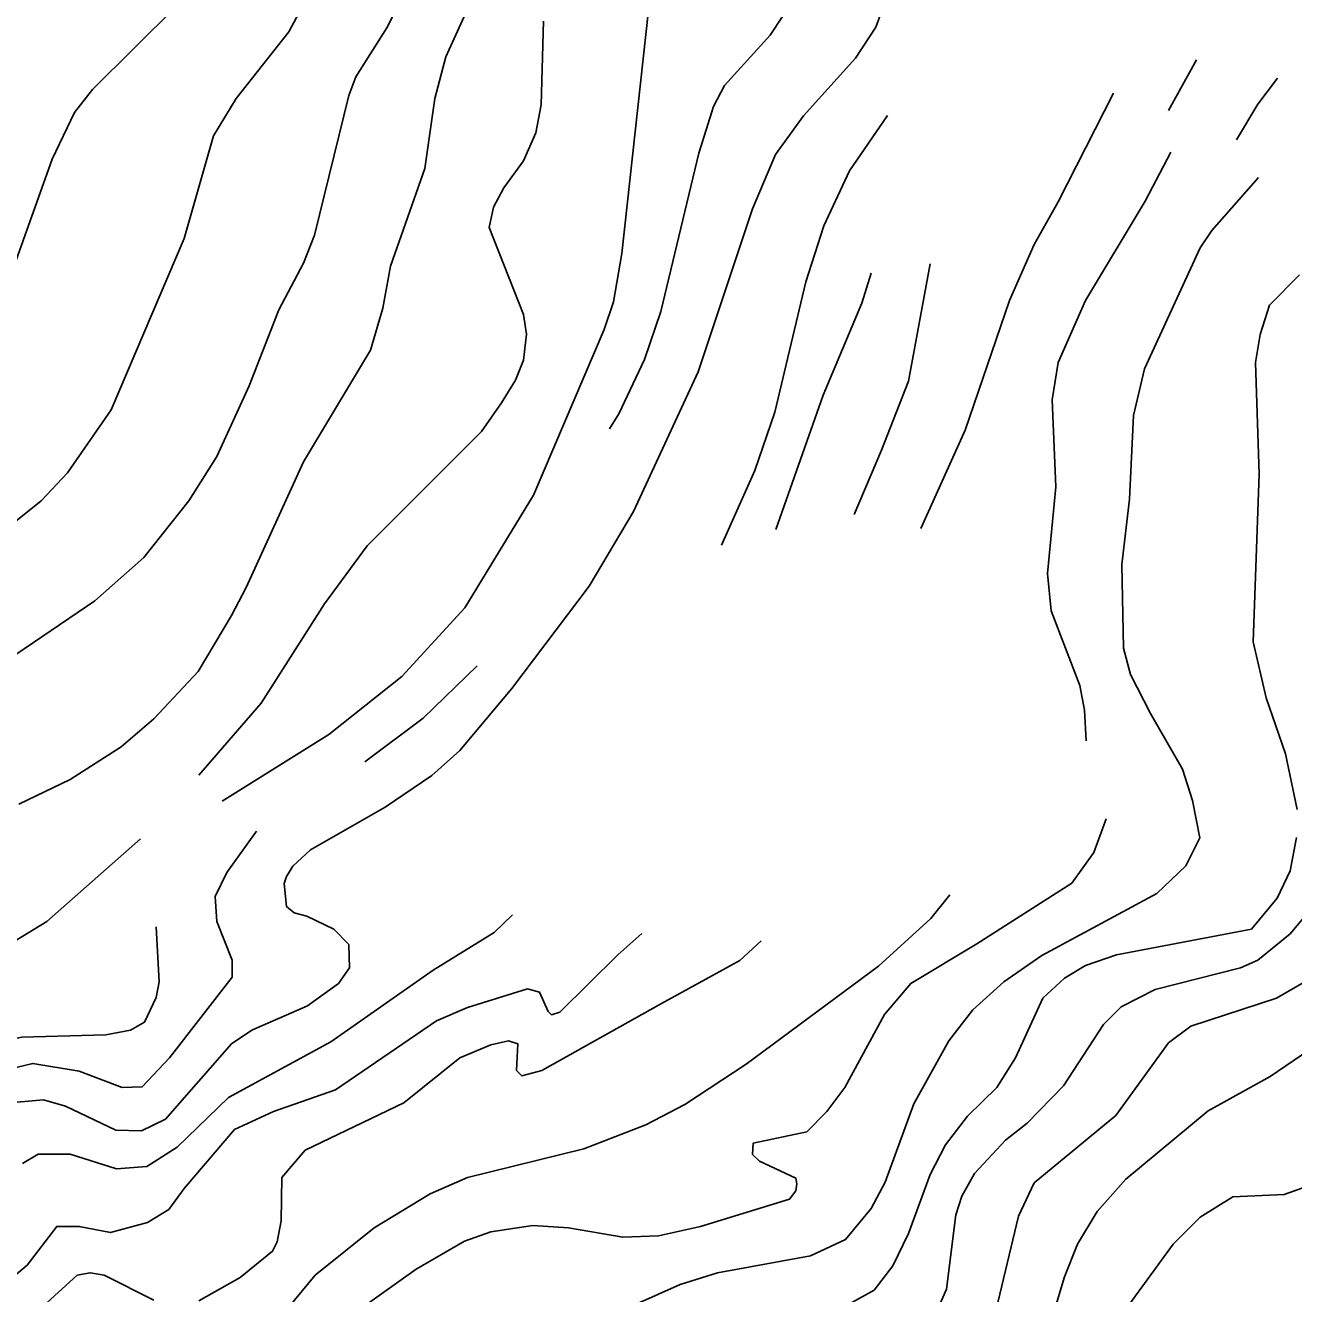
# Model space of a CAD drawing. Extents: x -555860 to -552701, y -1187050 to -1182291.
# Drawn here: x -553122.2 to -552891.7, y -1184316.2 to -1184085.6 of the extents above; entities that cross this region are included whole.
import ezdxf

# ---------------------------------------------------------------- set-up
doc = ezdxf.new("R2010")
doc.units = 0
doc.layers.add('Level 40', color=7, linetype='Continuous')
doc.layers.add('Level 41', color=7, linetype='Continuous')

msp = doc.modelspace()

# ---------------------------------------------------------------- linework, layer by layer
at = {"layer": 'Level 40'}
for points in [[(-553028.02, -1184084.86), (-553028.45, -1184100.1), (-553029.44, -1184105.18), (-553031.69, -1184110.26), (-553035.22, -1184115.2), (-553037.11, -1184118.67), (-553037.9, -1184122.4), (-553031.69, -1184138.2), (-553031.14, -1184141.81), (-553031.69, -1184146.53), (-553033.13, -1184150.15), (-553035.64, -1184154.29), (-553039.31, -1184159.51), (-553060.06, -1184180.25), (-553067.82, -1184190.84), (-553079.38, -1184208.89), (-553090.71, -1184221.96)], [(-552968.47, -1184130.72), (-552970.16, -1184136.16), (-552977.22, -1184152.88), (-552985.77, -1184177.31)], [(-552891, -1184228.23), (-552893.12, -1184218.07), (-552896.65, -1184207.91), (-552899.04, -1184197.75), (-552897.91, -1184167.27), (-552898.62, -1184146.95), (-552897.77, -1184141.87), (-552896.08, -1184136.51), (-552890.58, -1184131)], [(-553101.26, -1184233.55), (-553118.34, -1184248.55), (-553128.5, -1184254.76), (-553133.58, -1184256.88), (-553138.66, -1184258.15), (-553153.9, -1184259.7), (-553164.06, -1184258.29), (-553169, -1184256.6), (-553175.35, -1184252.51), (-553180.57, -1184247.71), (-553185.09, -1184242.63), (-553191.44, -1184237.26), (-553196.52, -1184235.71), (-553212.9, -1184237.65)], [(-552972.42, -1184318.12), (-552967.91, -1184315.58), (-552964.52, -1184311.21), (-552961.7, -1184305.28), (-552957.75, -1184294.56), (-552954.93, -1184289.2), (-552950.97, -1184283.97), (-552945.61, -1184278.75), (-552942.22, -1184273.39), (-552937.29, -1184262.52), (-552933.33, -1184258.86), (-552929.52, -1184256.6), (-552923.88, -1184254.62), (-552899.33, -1184249.97), (-552894.67, -1184244.32), (-552892.27, -1184239.38), (-552891.14, -1184233.31)], [(-553126.24, -1184314.74), (-553121.87, -1184311.07), (-553116.5, -1184304.01), (-553112.41, -1184304.01), (-553106.77, -1184305.14), (-553099.99, -1184303.31), (-553096.14, -1184300.96), (-553093.36, -1184297.1), (-553084.19, -1184286.37), (-553077.13, -1184283.13), (-553065.84, -1184279.18), (-553047.5, -1184266.62), (-553041.85, -1184264.22), (-553030.94, -1184260.82), (-553028.73, -1184261.4), (-553027.18, -1184264.92), (-553026.59, -1184265.54), (-553025.06, -1184265.06), (-553014.5, -1184254.66), (-553010.16, -1184250.76)]]:
    msp.add_lwpolyline(points, dxfattribs=at)
at = {"layer": 'Level 41'}
for points in [[(-553125.39, -1184132.56), (-553117.35, -1184109.98), (-553113.26, -1184101.51), (-553110.01, -1184097.28), (-553094.77, -1184082.18), (-553091.39, -1184077.52), (-553089.13, -1184073.29), (-553086.45, -1184066.23), (-553084.47, -1184053.53), (-553085.18, -1184020.37), (-553083.91, -1184007.25), (-553081.51, -1183998.78), (-553077.13, -1183990.31), (-553070.36, -1183980.72), (-553066.55, -1183973.94), (-553058.93, -1183951.93), (-553056.53, -1183941.77), (-553054.41, -1183930.62)], [(-553123.42, -1184227.25), (-553114.1, -1184222.73), (-553104.79, -1184216.8), (-553098.86, -1184211.72), (-553090.82, -1184203.11), (-553084.75, -1184192.95), (-553082.07, -1184187.87), (-553071.63, -1184165.01), (-553059.49, -1184144.69), (-553057.23, -1184137.07), (-553055.82, -1184129.45), (-553049.61, -1184111.67), (-553047.78, -1184098.97), (-553045.8, -1184091.35), (-553038.89, -1184076.11)], [(-553069.23, -1184077.24), (-553074.31, -1184086.83), (-553083.91, -1184098.97), (-553088, -1184105.74), (-553093.36, -1184124.37), (-553106.62, -1184155.56), (-553114.53, -1184166.99), (-553119.33, -1184172.07), (-553127.65, -1184178.7)], [(-552964.52, -1184077.52), (-552967.63, -1184085.99), (-552971.3, -1184091.63), (-552980.75, -1184102.07), (-552985.83, -1184109.13), (-552990.06, -1184119.01), (-552999.94, -1184148.64), (-553011.65, -1184174.04), (-553019.7, -1184187.59), (-553033.81, -1184206.22), (-553043.27, -1184217.51), (-553048.34, -1184222.02), (-553056.81, -1184227.81), (-553070.36, -1184235.57), (-553073.6, -1184238.53), (-553074.73, -1184240.37), (-553075.16, -1184241.64), (-553074.73, -1184245.87), (-553073.36, -1184247), (-553071.06, -1184247.6), (-553066.12, -1184249.96), (-553063.44, -1184252.79), (-553063.3, -1184257.02), (-553065.28, -1184259.84), (-553070.92, -1184263.94), (-553081.08, -1184268.31), (-553084.75, -1184270.85), (-553096.75, -1184284.54), (-553101.12, -1184286.66), (-553105.78, -1184286.51), (-553114.95, -1184282.14), (-553118.9, -1184281.01), (-553123.7, -1184281.43)], [(-553123.98, -1184200.01), (-553109.59, -1184190.27), (-553100.7, -1184182.37), (-553092.51, -1184172.07), (-553087.43, -1184164.03), (-553081.51, -1184151.18), (-553076.14, -1184137.35), (-553071.63, -1184128.89), (-553069.65, -1184123.81), (-553063.44, -1184098.41), (-553062.17, -1184095.02), (-553056.51, -1184086.07), (-553053.28, -1184079.78)], [(-553086.43, -1184226.71), (-553067.03, -1184214.55), (-553053.78, -1184204.03), (-553042.32, -1184191.56), (-553029.84, -1184171.09), (-553017.03, -1184140.93), (-553015.28, -1184135.9), (-553013.81, -1184127.1), (-553008.97, -1184082.88)], [(-552984.56, -1184084.01), (-552986.82, -1184087.4), (-552995.14, -1184096.57), (-552997.12, -1184100.38), (-552999.8, -1184108.85), (-553006.71, -1184137.64), (-553009.68, -1184146.39), (-553014.33, -1184156.27), (-553016.01, -1184159.02)], [(-552914.41, -1184101.1), (-552909.35, -1184091.92)], [(-552902.03, -1184106.47), (-552898.17, -1184100), (-552894.63, -1184095.25)], [(-552924.39, -1184097.98), (-552934.46, -1184117.74), (-552938.84, -1184125.5), (-552943.35, -1184135.66), (-552951.38, -1184159.26), (-552959.46, -1184177.15)], [(-552965.49, -1184102.01), (-552972.42, -1184112.09), (-552977.08, -1184122.11), (-552980.33, -1184132.27), (-552985.97, -1184155.98), (-552989.64, -1184166.57), (-552995.7, -1184180.16)], [(-552929.37, -1184215.72), (-552929.67, -1184210.17), (-552930.51, -1184205.66), (-552935.73, -1184192.11), (-552936.44, -1184185.33), (-552934.89, -1184169.53), (-552935.59, -1184153.72), (-552934.46, -1184146.95), (-552929.53, -1184135.66), (-552918.66, -1184117.6), (-552914, -1184108.71)], [(-553011.09, -1184318.12), (-553003.19, -1184314.6), (-552996.41, -1184312.48), (-552979.48, -1184309.37), (-552973.13, -1184306.41), (-552968.47, -1184300.77), (-552965.93, -1184295.97), (-552960.71, -1184281.72), (-552954.36, -1184270.28), (-552949.99, -1184264.64), (-552944.34, -1184259.56), (-552937.43, -1184254.76), (-552916.54, -1184243.46), (-552911.26, -1184238.47), (-552908.75, -1184233.37), (-552910.04, -1184226.55), (-552911.9, -1184220.86), (-552917.67, -1184210.73), (-552921.34, -1184203.68), (-552922.61, -1184198.88), (-552922.89, -1184183.64), (-552921.48, -1184171.79), (-552920.78, -1184156.55), (-552918.8, -1184148.08), (-552908.64, -1184126.07), (-552906.52, -1184122.96), (-552898.03, -1184113.32)], [(-552971.53, -1184174.59), (-552966.6, -1184162.91), (-552961.7, -1184150.34), (-552957.75, -1184129.03)], [(-553040.08, -1184202.07), (-553049.92, -1184211.62), (-553060.54, -1184219.55)], [(-552925.74, -1184229.92), (-552927.97, -1184236.03), (-552932.01, -1184241.59), (-552949.28, -1184252.65), (-552961.28, -1184259.84), (-552966.07, -1184265.49), (-552973.27, -1184278.75), (-552976.52, -1184283.13), (-552980.19, -1184286.8), (-552989.92, -1184288.91), (-552990.05, -1184290.93), (-552988.79, -1184292.16), (-552982.16, -1184295.26), (-552981.97, -1184296.27), (-552982.16, -1184297.52), (-552983.29, -1184299.07), (-552999.52, -1184304.01), (-553007.14, -1184305.71), (-553013.63, -1184305.99), (-553023.51, -1184304.29), (-553030, -1184303.87), (-553037.62, -1184305), (-553042.42, -1184306.69), (-553051.17, -1184311.77), (-553061.47, -1184319.11)], [(-553080.21, -1184232.15), (-553085.6, -1184239.66), (-553087.72, -1184244.04), (-553087.43, -1184248.55), (-553084.61, -1184255.61), (-553084.61, -1184258.71), (-553096.04, -1184273.39), (-553100.98, -1184278.61), (-553104.65, -1184278.75), (-553112.41, -1184275.79), (-553120.88, -1184274.38), (-553126.66, -1184275.79), (-553129.06, -1184277.62), (-553134.85, -1184284.4), (-553136.97, -1184284.54), (-553139.51, -1184283.41), (-553147.41, -1184275.22)], [(-552954.19, -1184243.75), (-552957.62, -1184248.03), (-552967.11, -1184256.67), (-552991.19, -1184274.52), (-553002.34, -1184281.86), (-553009.4, -1184285.53), (-553020.69, -1184289.9), (-553041.85, -1184295.12), (-553048.63, -1184298.09), (-553058.79, -1184304.29), (-553069.51, -1184312.9), (-553074.45, -1184318.83)], [(-552956.76, -1184319.96), (-552954.78, -1184315.44), (-552953.09, -1184301.9), (-552951.96, -1184298.51), (-552949.7, -1184294.42), (-552944.06, -1184288.35), (-552940.11, -1184285.25), (-552933.48, -1184278.47), (-552926.24, -1184267.3), (-552923.03, -1184264.08), (-552916.82, -1184260.97), (-552901.3, -1184257.02), (-552898.2, -1184255.61), (-552892.27, -1184250.81), (-552886.62, -1184244.04)], [(-553122.71, -1184292.58), (-553119.89, -1184290.89), (-553114.1, -1184290.89), (-553105.64, -1184293.57), (-553100.13, -1184293.15), (-553094.63, -1184289.62), (-553085.32, -1184280.59), (-553066.69, -1184270.43), (-553048.06, -1184257.45), (-553036.99, -1184250.57), (-553033.68, -1184247.35)], [(-553146.85, -1184270.21), (-553141.97, -1184271.68), (-553137.53, -1184272.12), (-553130.47, -1184271.27), (-553122.85, -1184269.58), (-553107.61, -1184269.16), (-553103.1, -1184268.31), (-553100.56, -1184266.9), (-553098.44, -1184262.38), (-553097.88, -1184259.56), (-553098.44, -1184249.54)], [(-552988.48, -1184252.12), (-552992.36, -1184255.64), (-553006.56, -1184263.5), (-553028.31, -1184275.65), (-553031.97, -1184276.64), (-553032.96, -1184275.65), (-553032.68, -1184270.85), (-553034.37, -1184270.29), (-553037.62, -1184270.99), (-553043.27, -1184273.39), (-553053.43, -1184281.57), (-553071.35, -1184290.18), (-553075.58, -1184295.12), (-553075.72, -1184303.02), (-553076.43, -1184306.83), (-553077.27, -1184308.53), (-553083.2, -1184313.32), (-553090.68, -1184317.56)], [(-552887.47, -1184258.29), (-552894.81, -1184262.53), (-552910.33, -1184267.6), (-552914.4, -1184270.63), (-552924.02, -1184283.83), (-552938.84, -1184296.11), (-552941.66, -1184302.18), (-552945.75, -1184319.11)], [(-552936.3, -1184323.06), (-552933.33, -1184313.19), (-552930.94, -1184307.26), (-552927.41, -1184301.33), (-552922.19, -1184295.41), (-552907.23, -1184282.99), (-552895.94, -1184276.78), (-552888.88, -1184271.98)], [(-552888.32, -1184296.39), (-552893.4, -1184298.23), (-552902.71, -1184298.65), (-552908.64, -1184302.32), (-552913.58, -1184307.26), (-552926.14, -1184324.47)], [(-553098.86, -1184317.42), (-553107.9, -1184312.9), (-553110.41, -1184312.45), (-553112.83, -1184312.9), (-553121.02, -1184320.38)]]:
    msp.add_lwpolyline(points, dxfattribs=at)

doc.saveas('drawing.dxf')
